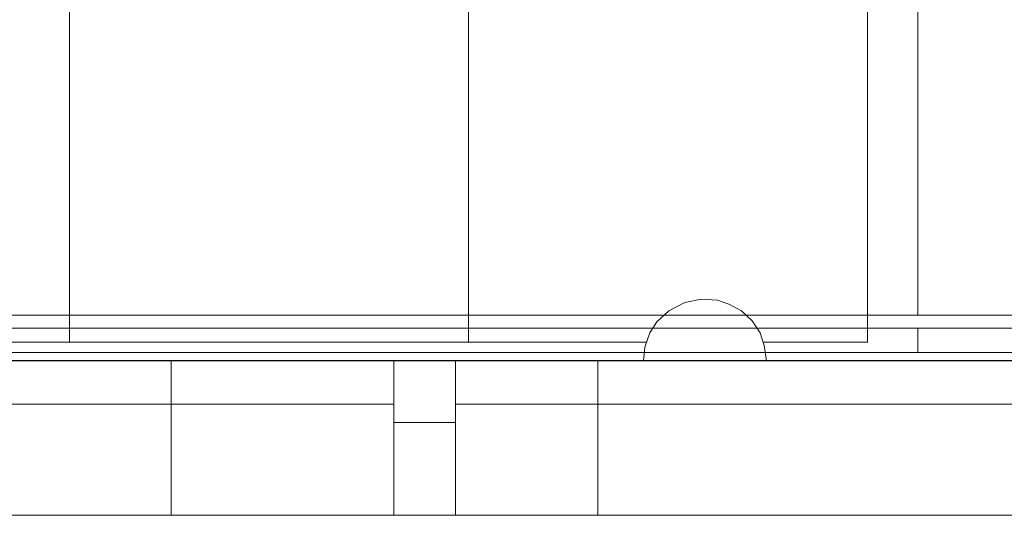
# Model space of a CAD drawing. Header units: millimetres. Extents: x 2 to 902, y -447 to 199.
# Tile 892 of 1056: x 47.95 to 54.31, y 152.72 to 155.93. Entities that reach past the tile are written whole.
import ezdxf

# ---------------------------------------------------------------- set-up
doc = ezdxf.new("R2010")
doc.units = ezdxf.units.MM
doc.header["$MEASUREMENT"] = 0
for name, color, linetype, lineweight in [('IFC-Corrimão-Contorno', 36, 'Continuous', 5), ('IFC-Elemento terminal-Contorno', 253, 'Continuous', 5), ('IFC-Laje-Contorno', 134, 'Continuous', 5), ('IFC-Parede padrão-Contorno', 44, 'Continuous', 5), ('IFC-Parede-Contorno', 42, 'Continuous', 5), ('IFC-Pilar-Contorno', 83, 'Continuous', 5), ('IFC-Viga-Contorno', 66, 'Continuous', 5)]:
    doc.layers.add(name, color=color, linetype=linetype, lineweight=lineweight)

msp = doc.modelspace()

# ---------------------------------------------------------------- linework, layer by layer
at = {"layer": 'IFC-Corrimão-Contorno', "color": 7, "lineweight": 5}
for p, q in [((43.0992, 154.0174), (52.4248, 154.0174)), ((44.4961, 154.0174), (52.4248, 154.0174)), ((52.4248, 154.0174), (54.6774, 154.0174)), ((43.0992, 153.9334), (52.4248, 153.9334)), ((44.4957, 153.9334), (52.4248, 153.9334)), ((52.4248, 153.9334), (54.678, 153.9334))]:
    msp.add_line(p, q, dxfattribs=at)
at = {"layer": 'IFC-Elemento terminal-Contorno', "lineweight": 5}
for p, q in [((52.1418, 154.0469), (52.2462, 154.1009)), ((52.2462, 154.1009), (52.3516, 154.122)), ((52.3516, 154.122), (52.4568, 154.1149)), ((52.4568, 154.1149), (52.5293, 154.089)), ((52.5293, 154.089), (52.6114, 154.0469)), ((52.0653, 153.9742), (52.1418, 154.0469)), ((52.6114, 154.0469), (52.6808, 153.9818)), ((52.0197, 153.9037), (52.0653, 153.9742)), ((52.6808, 153.9818), (52.7335, 153.9037)), ((51.9865, 153.8115), (52.0197, 153.9037)), ((52.7335, 153.9037), (52.7581, 153.8215)), ((51.9795, 153.723), (51.9865, 153.8115)), ((52.7581, 153.8215), (52.7737, 153.723)), ((51.9795, 153.723), (52.0026, 153.723)), ((52.0026, 153.723), (52.0474, 153.723)), ((52.0474, 153.723), (52.1114, 153.723)), ((52.1114, 153.723), (52.1907, 153.723)), ((52.1907, 153.723), (52.2358, 153.723)), ((52.2358, 153.723), (52.2809, 153.723)), ((52.2809, 153.723), (52.3287, 153.723)), ((52.3287, 153.723), (52.3766, 153.723)), ((52.3766, 153.723), (52.4245, 153.723)), ((52.4245, 153.723), (52.4723, 153.723)), ((52.4723, 153.723), (52.5174, 153.723)), ((52.5174, 153.723), (52.5625, 153.723)), ((52.5625, 153.723), (52.6022, 153.723)), ((52.6022, 153.723), (52.6419, 153.723)), ((52.6419, 153.723), (52.7058, 153.723)), ((52.7058, 153.723), (52.7506, 153.723)), ((52.7506, 153.723), (52.7737, 153.723))]:
    msp.add_line(p, q, dxfattribs=at)
at = {"layer": 'IFC-Laje-Contorno', "color": 7, "lineweight": 5}
for p, q in [((48.2666, 153.843), (48.2666, 179.9159)), ((50.8466, 153.843), (50.8466, 179.9146)), ((53.4266, 153.843), (53.4266, 179.9146)), ((53.7516, 155.3953), (53.7516, 156.1778)), ((53.7516, 154.0174), (53.7516, 155.3953)), ((53.7516, 153.7772), (53.7516, 153.9334)), ((47.3517, 153.843), (48.2666, 153.843)), ((48.2666, 153.843), (50.8466, 153.843)), ((50.8466, 153.843), (51.9979, 153.843)), ((52.7517, 153.843), (53.4266, 153.843)), ((47.1131, 153.723), (53.7516, 153.723)), ((53.7516, 153.723), (53.7516, 153.7244)), ((43.461, 152.723), (50.3637, 152.723)), ((50.7637, 152.723), (58.861, 152.723))]:
    msp.add_line(p, q, dxfattribs=at)
at = {"layer": 'IFC-Parede padrão-Contorno', "color": 7, "lineweight": 5}
for p, q in [((42.9461, 153.723), (48.9238, 153.723)), ((48.9238, 153.723), (50.7454, 153.723)), ((48.9238, 153.723), (49.598, 153.723)), ((48.9238, 152.9673), (48.9238, 153.723)), ((49.598, 153.723), (50.7637, 153.723)), ((50.7637, 153.723), (51.6838, 153.723)), ((51.6838, 152.9673), (51.6838, 153.723)), ((51.6838, 153.723), (63.1909, 153.723)), ((48.9238, 152.723), (48.9238, 153.4788)), ((51.6838, 152.723), (51.6838, 153.4788)), ((48.9238, 152.723), (48.9238, 152.9673)), ((47.1131, 152.723), (48.9238, 152.723)), ((48.9238, 152.723), (50.7637, 152.723)), ((50.7637, 152.723), (51.0096, 152.723)), ((51.0096, 152.723), (51.6838, 152.723)), ((51.6838, 152.723), (63.1909, 152.723))]:
    msp.add_line(p, q, dxfattribs=at)
at = {"layer": 'IFC-Parede-Contorno', "color": 7, "lineweight": 5}
for p, q in [((41.7404, 153.7772), (66.6983, 153.7772)), ((41.7404, 153.7244), (66.6983, 153.7244))]:
    msp.add_line(p, q, dxfattribs=at)
at = {"layer": 'IFC-Pilar-Contorno', "color": 7, "lineweight": 5}
for p, q in [((50.3637, 153.723), (50.7637, 153.723)), ((50.3637, 153.323), (50.3637, 153.723)), ((50.7637, 153.0732), (50.7637, 153.723)), ((50.3637, 153.323), (50.4347, 153.323)), ((50.3637, 152.8296), (50.3637, 153.323)), ((50.3637, 153.2165), (50.3637, 153.323)), ((50.3637, 153.323), (50.6927, 153.323)), ((50.4347, 153.323), (50.7637, 153.323)), ((50.6927, 153.323), (50.7637, 153.323)), ((50.7637, 153.2165), (50.7637, 153.323)), ((50.7637, 152.8295), (50.7637, 153.323)), ((50.3637, 152.723), (50.3637, 153.2165)), ((50.7637, 152.723), (50.7637, 153.2165)), ((50.3637, 152.723), (50.3637, 152.8296)), ((50.7637, 152.723), (50.7637, 152.8295)), ((50.3637, 152.723), (50.6927, 152.723)), ((50.6927, 152.723), (50.7637, 152.723))]:
    msp.add_line(p, q, dxfattribs=at)
at = {"layer": 'IFC-Viga-Contorno', "color": 7, "lineweight": 5}
for p, q in [((47.1131, 153.723), (50.3637, 153.723)), ((47.3737, 153.723), (50.3637, 153.723)), ((50.7637, 153.723), (51.9795, 153.723)), ((50.7637, 153.723), (54.3777, 153.723)), ((52.7737, 153.723), (56.8995, 153.723)), ((43.4611, 153.443), (50.3637, 153.443)), ((50.7637, 153.443), (58.8612, 153.443))]:
    msp.add_line(p, q, dxfattribs=at)

doc.saveas('drawing.dxf')
